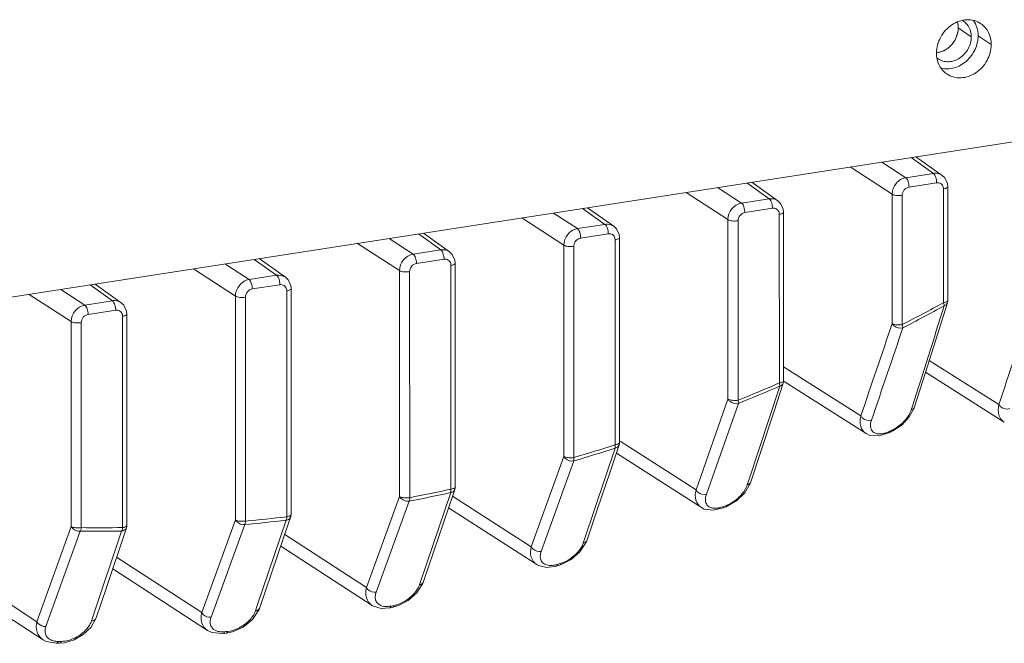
# Model space of a CAD drawing. Header units: millimetres. Extents: x 29170 to 33192, y 36 to 3108.
# Tile 265 of 282: x 32427 to 32492, y 2723 to 2764. Entities that reach past the tile are written whole.
import ezdxf

# ---------------------------------------------------------------- set-up
doc = ezdxf.new("R2010")
doc.units = ezdxf.units.MM
doc.layers.add('细实线', color=7, linetype='Continuous', lineweight=13)

msp = doc.modelspace()

# ---------------------------------------------------------------- linework, layer by layer
at = {"layer": '细实线'}
for p, q in [((32488.698, 2763.595), (32489.56, 2763.01)), ((32490.873, 2762.495), (32490.011, 2763.08)), ((32400.77, 2741.901), (32496.159, 2756.692)), ((32485.238, 2753.724), (32483.653, 2754.753)), ((32487.058, 2754.006), (32485.585, 2755.053)), ((32487.636, 2753.877), (32485.909, 2755.103)), ((32484.34, 2752.636), (32481.574, 2754.431)), ((32485.238, 2753.724), (32487.058, 2754.006)), ((32476.23, 2752.327), (32474.757, 2753.374)), ((32476.807, 2752.198), (32475.081, 2753.424)), ((32485.454, 2753.105), (32487.274, 2753.387)), ((32487.813, 2753.709), (32487.636, 2753.877)), ((32487.989, 2753.33), (32487.813, 2753.709)), ((32488.01, 2753.13), (32487.989, 2753.33)), ((32473.512, 2750.957), (32470.746, 2752.752)), ((32474.41, 2752.045), (32472.825, 2753.074)), ((32484.342, 2744.109), (32484.34, 2752.636)), ((32487.725, 2752.984), (32487.727, 2745.483)), ((32488.01, 2753.13), (32488.012, 2745.633)), ((32474.41, 2752.045), (32476.23, 2752.327)), ((32476.984, 2752.03), (32476.807, 2752.198)), ((32477.161, 2751.651), (32476.984, 2752.03)), ((32485.005, 2744.038), (32485.003, 2752.562)), ((32463.582, 2750.366), (32461.996, 2751.395)), ((32463.928, 2751.694), (32465.402, 2750.648)), ((32464.253, 2751.745), (32465.979, 2750.519)), ((32474.625, 2751.426), (32476.446, 2751.708)), ((32477.182, 2751.451), (32477.161, 2751.651)), ((32477.182, 2751.451), (32477.184, 2740.341)), ((32462.683, 2749.277), (32459.918, 2751.073)), ((32473.514, 2739.134), (32473.512, 2750.957)), ((32474.177, 2739.06), (32474.174, 2750.883)), ((32476.897, 2751.305), (32476.9, 2740.195)), ((32455.151, 2748.84), (32453.425, 2750.066)), ((32463.582, 2750.366), (32465.402, 2750.648)), ((32466.154, 2750.353), (32465.979, 2750.519)), ((32466.332, 2749.976), (32466.154, 2750.353)), ((32451.855, 2747.598), (32449.089, 2749.394)), ((32452.753, 2748.687), (32451.168, 2749.716)), ((32454.574, 2748.969), (32453.1, 2750.015)), ((32463.797, 2749.747), (32465.617, 2750.029)), ((32466.069, 2749.626), (32466.072, 2736.123)), ((32466.353, 2749.772), (32466.332, 2749.976)), ((32466.353, 2749.772), (32466.357, 2736.27)), ((32452.753, 2748.687), (32454.574, 2748.969)), ((32455.328, 2748.672), (32455.151, 2748.84)), ((32462.687, 2735.356), (32462.683, 2749.277)), ((32463.35, 2735.282), (32463.346, 2749.204)), ((32443.745, 2747.29), (32442.272, 2748.336)), ((32444.323, 2747.161), (32442.596, 2748.387)), ((32452.969, 2748.068), (32454.789, 2748.35)), ((32455.504, 2748.293), (32455.328, 2748.672)), ((32455.525, 2748.093), (32455.504, 2748.293)), ((32455.525, 2748.093), (32455.529, 2733.344)), ((32441.027, 2745.919), (32438.261, 2747.714)), ((32441.925, 2747.008), (32440.34, 2748.037)), ((32451.859, 2732.71), (32451.855, 2747.598)), ((32452.522, 2732.637), (32452.518, 2747.525)), ((32455.241, 2747.947), (32455.244, 2733.197)), ((32441.925, 2747.008), (32443.745, 2747.29)), ((32444.5, 2746.993), (32444.323, 2747.161)), ((32444.676, 2746.614), (32444.5, 2746.993)), ((32431.097, 2745.329), (32429.512, 2746.358)), ((32432.917, 2745.611), (32431.444, 2746.657)), ((32433.495, 2745.482), (32431.768, 2746.708)), ((32442.141, 2746.389), (32443.961, 2746.671)), ((32444.412, 2746.268), (32444.416, 2731.38)), ((32444.697, 2746.414), (32444.676, 2746.614)), ((32444.697, 2746.414), (32444.701, 2731.526)), ((32430.199, 2744.24), (32427.433, 2746.035)), ((32431.097, 2745.329), (32432.917, 2745.611)), ((32441.031, 2731.17), (32441.027, 2745.919)), ((32441.693, 2731.096), (32441.69, 2745.846)), ((32431.313, 2744.71), (32433.133, 2744.992)), ((32433.672, 2745.314), (32433.495, 2745.482)), ((32433.848, 2744.935), (32433.672, 2745.314)), ((32433.869, 2744.735), (32433.848, 2744.935)), ((32487.347, 2743.452), (32487.988, 2745.482)), ((32487.77, 2745.344), (32487.778, 2745.287)), ((32430.202, 2730.738), (32430.199, 2744.24)), ((32433.584, 2744.589), (32433.588, 2730.667)), ((32433.869, 2744.735), (32433.872, 2730.813)), ((32430.865, 2730.664), (32430.862, 2744.167)), ((32491.385, 2738.775), (32486.788, 2741.687)), ((32477.601, 2740.996), (32477.184, 2741.262)), ((32482.271, 2738.023), (32477.601, 2740.996)), ((32486.539, 2740.901), (32491.737, 2737.608)), ((32476.927, 2739.984), (32474.87, 2733.728)), ((32476.529, 2738.264), (32477.159, 2740.185)), ((32476.927, 2740.045), (32476.928, 2739.984)), ((32477.228, 2740.292), (32482.622, 2736.858)), ((32471.405, 2733.149), (32473.514, 2739.134)), ((32472.087, 2732.86), (32474.199, 2738.846)), ((32485.677, 2738.669), (32485.6, 2738.429)), ((32485.785, 2738.538), (32485.815, 2738.626)), ((32484.313, 2737.079), (32484.211, 2737.027)), ((32484.414, 2737.13), (32484.313, 2737.079)), ((32484.382, 2737.034), (32484.991, 2737.446)), ((32484.382, 2737.034), (32484.402, 2737.056)), ((32483.48, 2736.702), (32484.179, 2736.931)), ((32484.179, 2736.931), (32484.38, 2737.033)), ((32466.076, 2735.904), (32464.061, 2729.912)), ((32465.711, 2734.267), (32466.331, 2736.111)), ((32466.083, 2735.968), (32466.077, 2735.904)), ((32466.462, 2736.315), (32466.408, 2736.349)), ((32471.405, 2733.149), (32466.462, 2736.315)), ((32460.539, 2729.397), (32462.687, 2735.356)), ((32466.151, 2735.575), (32471.759, 2731.983)), ((32461.199, 2729.101), (32463.348, 2735.061)), ((32455.409, 2732.909), (32455.502, 2733.183)), ((32474.624, 2732.966), (32474.981, 2733.566)), ((32474.87, 2733.728), (32474.787, 2733.476)), ((32474.981, 2733.566), (32475.022, 2733.679)), ((32449.673, 2726.711), (32451.859, 2732.71)), ((32455.226, 2732.972), (32453.252, 2727.165)), ((32453.435, 2727.103), (32455.409, 2732.909)), ((32455.24, 2733.037), (32455.226, 2732.972)), ((32460.539, 2729.397), (32455.351, 2732.738)), ((32474.088, 2732.443), (32474.624, 2732.966)), ((32450.311, 2726.411), (32452.497, 2732.41)), ((32455.09, 2731.97), (32460.898, 2728.23)), ((32472.537, 2731.805), (32473.187, 2731.96)), ((32473.187, 2731.96), (32473.391, 2732.041)), ((32473.34, 2732.105), (32473.239, 2732.065)), ((32473.442, 2732.146), (32473.34, 2732.105)), ((32473.391, 2732.041), (32473.459, 2732.07)), ((32473.459, 2732.07), (32474.088, 2732.443)), ((32444.396, 2731.218), (32444.375, 2731.15)), ((32444.578, 2731.081), (32444.674, 2731.365)), ((32427.94, 2724.459), (32430.202, 2730.738)), ((32433.846, 2730.653), (32433.846, 2730.653)), ((32438.807, 2725.065), (32441.031, 2731.17)), ((32439.423, 2724.761), (32441.646, 2730.866)), ((32444.375, 2731.15), (32442.44, 2725.459)), ((32442.642, 2725.39), (32444.578, 2731.081)), ((32428.535, 2724.154), (32430.795, 2730.433)), ((32433.524, 2730.436), (32431.628, 2724.793)), ((32433.551, 2730.503), (32433.523, 2730.436)), ((32449.673, 2726.711), (32444.279, 2730.204)), ((32464.061, 2729.912), (32463.973, 2729.649)), ((32444.019, 2729.438), (32450.042, 2725.539)), ((32463.752, 2729.066), (32464.171, 2729.708)), ((32464.171, 2729.708), (32464.229, 2729.857)), ((32438.807, 2725.065), (32433.195, 2728.717)), ((32463.167, 2728.559), (32463.752, 2729.066)), ((32427.94, 2724.459), (32422.1, 2728.28)), ((32461.561, 2728.038), (32462.194, 2728.128)), ((32462.192, 2728.127), (32462.397, 2728.189)), ((32462.368, 2728.27), (32462.266, 2728.24)), ((32462.469, 2728.301), (32462.368, 2728.27)), ((32462.397, 2728.189), (32462.519, 2728.229)), ((32462.519, 2728.229), (32463.167, 2728.559)), ((32421.848, 2727.515), (32428.34, 2723.268)), ((32432.938, 2727.953), (32439.191, 2723.884)), ((32452.991, 2726.362), (32453.398, 2727.004)), ((32453.252, 2727.165), (32453.158, 2726.891)), ((32453.398, 2727.004), (32453.435, 2727.103)), ((32452.431, 2725.867), (32452.991, 2726.362)), ((32442.44, 2725.459), (32442.344, 2725.175)), ((32442.6, 2725.278), (32442.643, 2725.39)), ((32450.042, 2725.539), (32450.036, 2725.542)), ((32450.642, 2725.342), (32451.199, 2725.377)), ((32451.199, 2725.377), (32451.401, 2725.418)), ((32451.382, 2725.513), (32451.293, 2725.495)), ((32451.496, 2725.536), (32451.382, 2725.513)), ((32451.401, 2725.419), (32451.792, 2725.532)), ((32451.401, 2725.419), (32451.402, 2725.419)), ((32451.792, 2725.532), (32452.431, 2725.867)), ((32431.508, 2724.108), (32431.85, 2724.719)), ((32431.628, 2724.793), (32431.529, 2724.501)), ((32442.157, 2724.611), (32442.6, 2725.278)), ((32430.994, 2723.617), (32431.508, 2724.108)), ((32430.391, 2723.268), (32430.994, 2723.617)), ((32439.19, 2723.884), (32439.476, 2723.748)), ((32439.476, 2723.748), (32440.201, 2723.682)), ((32440.201, 2723.682), (32440.403, 2723.703)), ((32440.301, 2723.762), (32440.32, 2723.803)), ((32440.392, 2723.811), (32440.32, 2723.803)), ((32440.523, 2723.825), (32440.392, 2723.811)), ((32440.404, 2723.704), (32440.84, 2723.793)), ((32428.34, 2723.268), (32428.544, 2723.161)), ((32428.544, 2723.161), (32429.201, 2723.042)), ((32429.199, 2723.042), (32429.405, 2723.044)), ((32429.311, 2723.108), (32429.346, 2723.164)), ((32429.403, 2723.165), (32429.346, 2723.164)), ((32429.549, 2723.167), (32429.403, 2723.165)), ((32429.404, 2723.044), (32429.75, 2723.076)), ((32429.75, 2723.076), (32430.391, 2723.268))]:
    msp.add_line(p, q, dxfattribs=at)
for points in [[(32485.815, 2738.625), (32486.533, 2740.884), (32487.347, 2743.452)], [(32484.991, 2737.446), (32485.468, 2737.961), (32485.785, 2738.538)], [(32475.022, 2733.678), (32475.725, 2735.816), (32476.529, 2738.264)], [(32482.622, 2736.857), (32482.865, 2736.745), (32483.48, 2736.702)], [(32464.228, 2729.856), (32464.918, 2731.906), (32465.711, 2734.267)], [(32471.759, 2731.983), (32471.953, 2731.885), (32472.537, 2731.805)], [(32431.85, 2724.719), (32432.501, 2726.655), (32433.846, 2730.654)], [(32460.892, 2728.233), (32461.019, 2728.162), (32461.561, 2728.038)], [(32450.035, 2725.543), (32450.127, 2725.489), (32450.642, 2725.342)], [(32440.84, 2723.793), (32441.54, 2724.11), (32442.157, 2724.611)]]:
    msp.add_lwpolyline(points, dxfattribs=at)
for centre, radius, start, end in [((32488.438, 2763.141), 1.088, 55.85416, 60.26323), ((32487.144, 2763.264), 1.314, 275.24526, 278.82), ((32487.98, 2762.465), 1.096, 231.09157, 235.84946), ((30918.112, 3257.64), 1656.626, 341.747456, 342.194834), ((32487.509, 2745.633), 0.503, 342.39812, 359.96304), ((32425.579, 2858.688), 129.34, 297.37473, 298.74359), ((30062.559, 3511.239), 2543.298, 342.316006, 342.472395), ((30134.185, 3540.506), 2481.429, 341.13159, 341.280023), ((30081.13, 3559.959), 2538.68, 341.102576, 341.247742), ((32476.681, 2740.342), 0.503, 341.74239, 359.95706), ((32427.906, 2853.873), 123.787, 291.94995, 293.31525), ((32427.845, 2853.893), 124.033, 291.94511, 293.31035), ((32429.687, 2848.805), 118.621, 286.48541, 287.86472), ((32429.763, 2848.789), 118.372, 286.48346, 287.8628), ((32465.853, 2736.27), 0.503, 341.31212, 359.95285), ((32431.087, 2843.639), 113.052, 280.92931, 282.33813), ((32455.025, 2733.344), 0.503, 341.09862, 359.95051), ((32431.014, 2843.648), 113.293, 280.93094, 282.33976), ((32431.868, 2838.618), 107.97, 275.22142, 276.67412), ((32444.197, 2731.527), 0.503, 341.09945, 359.95004), ((32432.109, 2833.915), 103.259, 269.30973, 270.82058), ((32433.369, 2730.814), 0.503, 341.31779, 359.9512), ((32431.796, 2838.617), 108.2, 275.22318, 276.67587), ((32432.05, 2833.9), 103.475, 269.30549, 270.81631), ((32450.892, 2728.034), 2.575, 305.59558, 314.06234), ((32440.097, 2726.363), 2.586, 300.04289, 311.24432)]:
    msp.add_arc(centre, radius, start, end, dxfattribs=at)
for points, knots in [([(32487.264, 2761.935), (32487.264, 2762.297), (32487.468, 2763.034), (32488.212, 2763.859), (32489.084, 2764.171), (32489.759, 2764.097), (32490.06, 2763.96), (32490.192, 2763.87)], [0, 0, 0, 0, 0.258532, 0.521314, 0.768693, 0.885877, 1, 1, 1, 1]), ([(32488.698, 2763.595), (32488.698, 2763.628), (32488.694, 2763.76), (32488.671, 2763.891), (32488.644, 2763.985)], [0, 0, 0, 0, 0.253863, 1, 1, 1, 1]), ([(32489.56, 2763.01), (32489.56, 2763.213), (32489.478, 2763.617), (32489.207, 2763.934), (32489.048, 2764.041)], [0, 0, 0, 0, 0.5147, 1, 1, 1, 1]), ([(32489.709, 2764.081), (32489.808, 2763.94), (32489.963, 2763.615), (32490.011, 2763.26), (32490.011, 2763.08)], [0, 0, 0, 0, 0.488741, 1, 1, 1, 1]), ([(32490.192, 2763.87), (32490.403, 2763.726), (32490.763, 2763.304), (32490.873, 2762.766), (32490.873, 2762.495)], [0, 0, 0, 0, 0.485359, 1, 1, 1, 1]), ([(32487.257, 2761.955), (32487.446, 2761.972), (32487.829, 2762.092), (32488.299, 2762.472), (32488.618, 2762.994), (32488.698, 2763.397), (32488.698, 2763.595)], [0, 0, 0, 0, 0.240026, 0.493023, 0.750003, 1, 1, 1, 1]), ([(32487.345, 2761.966), (32487.711, 2762.022), (32488.411, 2762.454), (32488.698, 2763.216), (32488.698, 2763.595)], [0, 0, 0, 0, 0.494368, 1, 1, 1, 1]), ([(32490.011, 2763.08), (32490.011, 2762.769), (32489.861, 2762.133), (32489.286, 2761.363), (32488.473, 2760.893), (32487.849, 2760.864), (32487.571, 2760.931)], [0, 0, 0, 0, 0.254437, 0.515012, 0.766325, 1, 1, 1, 1]), ([(32487.365, 2761.558), (32487.464, 2761.491), (32487.689, 2761.388), (32488.196, 2761.333), (32488.849, 2761.567), (32489.408, 2762.186), (32489.56, 2762.739), (32489.56, 2763.01)], [0, 0, 0, 0, 0.114124, 0.231311, 0.478692, 0.741458, 1, 1, 1, 1]), ([(32490.873, 2762.495), (32490.873, 2762.133), (32490.67, 2761.396), (32489.925, 2760.571), (32489.053, 2760.259), (32488.378, 2760.333), (32488.078, 2760.47), (32487.946, 2760.56)], [0, 0, 0, 0, 0.258532, 0.521314, 0.768693, 0.885877, 1, 1, 1, 1]), ([(32487.946, 2760.56), (32487.734, 2760.704), (32487.374, 2761.126), (32487.264, 2761.664), (32487.264, 2761.935)], [0, 0, 0, 0, 0.485359, 1, 1, 1, 1]), ([(32487.058, 2754.006), (32487.11, 2754.014), (32487.309, 2754.028), (32487.514, 2753.963), (32487.634, 2753.878)], [0, 0, 0, 0, 0.259961, 1, 1, 1, 1]), ([(32487.058, 2754.006), (32487.08, 2753.992), (32487.176, 2753.89), (32487.221, 2753.752), (32487.245, 2753.643)], [0, 0, 0, 0, 0.187387, 1, 1, 1, 1]), ([(32484.34, 2752.636), (32484.34, 2752.888), (32484.53, 2753.396), (32484.995, 2753.685), (32485.238, 2753.724)], [0, 0, 0, 0, 0.50593, 1, 1, 1, 1]), ([(32485.238, 2753.724), (32485.317, 2753.671), (32485.416, 2753.449), (32485.454, 2753.232), (32485.454, 2753.105)], [0, 0, 0, 0, 0.427711, 1, 1, 1, 1]), ([(32487.274, 2753.387), (32487.367, 2753.402), (32487.576, 2753.365), (32487.69, 2753.187), (32487.712, 2753.095)], [0, 0, 0, 0, 0.500178, 1, 1, 1, 1]), ([(32484.34, 2752.636), (32484.422, 2752.582), (32484.654, 2752.542), (32484.878, 2752.543), (32485.003, 2752.562)], [0, 0, 0, 0, 0.439135, 1, 1, 1, 1]), ([(32485.003, 2752.562), (32485.003, 2752.688), (32485.098, 2752.942), (32485.332, 2753.086), (32485.454, 2753.105)], [0, 0, 0, 0, 0.505356, 1, 1, 1, 1]), ([(32488.01, 2753.13), (32488.01, 2753.092), (32487.897, 2753.012), (32487.796, 2752.995), (32487.725, 2752.984)], [0, 0, 0, 0, 0.348997, 1, 1, 1, 1]), ([(32473.512, 2750.957), (32473.511, 2751.209), (32473.702, 2751.717), (32474.166, 2752.006), (32474.41, 2752.045)], [0, 0, 0, 0, 0.50593, 1, 1, 1, 1]), ([(32474.41, 2752.045), (32474.489, 2751.991), (32474.588, 2751.77), (32474.625, 2751.553), (32474.625, 2751.426)], [0, 0, 0, 0, 0.427711, 1, 1, 1, 1]), ([(32476.23, 2752.327), (32476.281, 2752.335), (32476.481, 2752.349), (32476.686, 2752.284), (32476.806, 2752.199)], [0, 0, 0, 0, 0.259961, 1, 1, 1, 1]), ([(32476.23, 2752.327), (32476.251, 2752.313), (32476.347, 2752.211), (32476.392, 2752.073), (32476.417, 2751.964)], [0, 0, 0, 0, 0.187387, 1, 1, 1, 1]), ([(32474.174, 2750.883), (32474.174, 2751.009), (32474.27, 2751.263), (32474.503, 2751.407), (32474.625, 2751.426)], [0, 0, 0, 0, 0.505356, 1, 1, 1, 1]), ([(32476.446, 2751.708), (32476.539, 2751.723), (32476.747, 2751.686), (32476.862, 2751.508), (32476.884, 2751.416)], [0, 0, 0, 0, 0.500178, 1, 1, 1, 1]), ([(32477.181, 2751.451), (32477.182, 2751.413), (32477.069, 2751.333), (32476.968, 2751.316), (32476.897, 2751.305)], [0, 0, 0, 0, 0.348997, 1, 1, 1, 1]), ([(32473.512, 2750.957), (32473.594, 2750.903), (32473.826, 2750.863), (32474.05, 2750.863), (32474.174, 2750.883)], [0, 0, 0, 0, 0.439135, 1, 1, 1, 1]), ([(32462.683, 2749.277), (32462.683, 2749.53), (32462.874, 2750.037), (32463.338, 2750.327), (32463.582, 2750.366)], [0, 0, 0, 0, 0.50593, 1, 1, 1, 1]), ([(32463.582, 2750.366), (32463.661, 2750.312), (32463.76, 2750.091), (32463.797, 2749.874), (32463.797, 2749.747)], [0, 0, 0, 0, 0.427711, 1, 1, 1, 1]), ([(32465.402, 2750.648), (32465.453, 2750.656), (32465.652, 2750.669), (32465.858, 2750.605), (32465.978, 2750.52)], [0, 0, 0, 0, 0.259968, 1, 1, 1, 1]), ([(32465.402, 2750.648), (32465.423, 2750.634), (32465.519, 2750.532), (32465.564, 2750.394), (32465.589, 2750.285)], [0, 0, 0, 0, 0.187387, 1, 1, 1, 1]), ([(32465.617, 2750.029), (32465.711, 2750.043), (32465.919, 2750.007), (32466.033, 2749.829), (32466.056, 2749.737)], [0, 0, 0, 0, 0.500168, 1, 1, 1, 1]), ([(32463.346, 2749.204), (32463.346, 2749.33), (32463.442, 2749.584), (32463.675, 2749.728), (32463.797, 2749.747)], [0, 0, 0, 0, 0.505356, 1, 1, 1, 1]), ([(32466.353, 2749.772), (32466.354, 2749.734), (32466.241, 2749.654), (32466.14, 2749.637), (32466.069, 2749.626)], [0, 0, 0, 0, 0.348997, 1, 1, 1, 1]), ([(32454.574, 2748.969), (32454.625, 2748.977), (32454.824, 2748.99), (32455.029, 2748.926), (32455.15, 2748.841)], [0, 0, 0, 0, 0.259961, 1, 1, 1, 1]), ([(32454.574, 2748.969), (32454.595, 2748.955), (32454.691, 2748.853), (32454.736, 2748.715), (32454.76, 2748.606)], [0, 0, 0, 0, 0.187387, 1, 1, 1, 1]), ([(32462.683, 2749.277), (32462.766, 2749.224), (32462.998, 2749.184), (32463.222, 2749.184), (32463.346, 2749.204)], [0, 0, 0, 0, 0.439135, 1, 1, 1, 1]), ([(32451.855, 2747.598), (32451.855, 2747.851), (32452.045, 2748.358), (32452.51, 2748.648), (32452.753, 2748.687)], [0, 0, 0, 0, 0.50593, 1, 1, 1, 1]), ([(32452.753, 2748.687), (32452.832, 2748.633), (32452.932, 2748.412), (32452.969, 2748.195), (32452.969, 2748.068)], [0, 0, 0, 0, 0.427711, 1, 1, 1, 1]), ([(32454.789, 2748.35), (32454.883, 2748.364), (32455.091, 2748.328), (32455.205, 2748.15), (32455.228, 2748.058)], [0, 0, 0, 0, 0.500178, 1, 1, 1, 1]), ([(32455.525, 2748.093), (32455.525, 2748.055), (32455.413, 2747.975), (32455.312, 2747.958), (32455.241, 2747.947)], [0, 0, 0, 0, 0.348997, 1, 1, 1, 1]), ([(32451.855, 2747.598), (32451.938, 2747.545), (32452.17, 2747.505), (32452.393, 2747.505), (32452.518, 2747.525)], [0, 0, 0, 0, 0.439135, 1, 1, 1, 1]), ([(32452.518, 2747.525), (32452.518, 2747.651), (32452.614, 2747.905), (32452.847, 2748.049), (32452.969, 2748.068)], [0, 0, 0, 0, 0.505356, 1, 1, 1, 1]), ([(32441.027, 2745.919), (32441.027, 2746.172), (32441.217, 2746.679), (32441.682, 2746.969), (32441.925, 2747.008)], [0, 0, 0, 0, 0.50593, 1, 1, 1, 1]), ([(32441.925, 2747.008), (32442.004, 2746.954), (32442.103, 2746.733), (32442.141, 2746.516), (32442.141, 2746.389)], [0, 0, 0, 0, 0.427711, 1, 1, 1, 1]), ([(32443.745, 2747.29), (32443.797, 2747.298), (32443.996, 2747.311), (32444.201, 2747.247), (32444.322, 2747.162)], [0, 0, 0, 0, 0.259961, 1, 1, 1, 1]), ([(32443.745, 2747.29), (32443.767, 2747.276), (32443.863, 2747.174), (32443.908, 2747.036), (32443.932, 2746.927)], [0, 0, 0, 0, 0.187387, 1, 1, 1, 1]), ([(32441.69, 2745.846), (32441.69, 2745.972), (32441.786, 2746.226), (32442.019, 2746.37), (32442.141, 2746.389)], [0, 0, 0, 0, 0.505356, 1, 1, 1, 1]), ([(32443.961, 2746.671), (32444.055, 2746.685), (32444.263, 2746.649), (32444.377, 2746.471), (32444.399, 2746.379)], [0, 0, 0, 0, 0.500178, 1, 1, 1, 1]), ([(32444.697, 2746.414), (32444.697, 2746.376), (32444.584, 2746.296), (32444.484, 2746.279), (32444.412, 2746.268)], [0, 0, 0, 0, 0.348997, 1, 1, 1, 1]), ([(32432.917, 2745.611), (32432.968, 2745.619), (32433.168, 2745.632), (32433.373, 2745.568), (32433.493, 2745.482)], [0, 0, 0, 0, 0.259961, 1, 1, 1, 1]), ([(32432.917, 2745.611), (32432.939, 2745.597), (32433.035, 2745.495), (32433.08, 2745.357), (32433.104, 2745.248)], [0, 0, 0, 0, 0.187387, 1, 1, 1, 1]), ([(32441.027, 2745.919), (32441.11, 2745.866), (32441.341, 2745.826), (32441.565, 2745.826), (32441.69, 2745.846)], [0, 0, 0, 0, 0.439135, 1, 1, 1, 1]), ([(32487.922, 2745.54), (32487.909, 2745.534), (32487.846, 2745.509), (32487.779, 2745.494), (32487.727, 2745.486)], [0, 0, 0, 0, 0.215702, 1, 1, 1, 1]), ([(32488.011, 2745.633), (32488.012, 2745.624), (32488, 2745.58), (32487.955, 2745.555), (32487.922, 2745.54)], [0, 0, 0, 0, 0.189401, 1, 1, 1, 1]), ([(32430.199, 2744.24), (32430.199, 2744.493), (32430.389, 2745), (32430.854, 2745.29), (32431.097, 2745.329)], [0, 0, 0, 0, 0.50593, 1, 1, 1, 1]), ([(32431.097, 2745.329), (32431.176, 2745.275), (32431.275, 2745.054), (32431.313, 2744.837), (32431.313, 2744.71)], [0, 0, 0, 0, 0.427711, 1, 1, 1, 1]), ([(32433.133, 2744.992), (32433.226, 2745.006), (32433.435, 2744.97), (32433.549, 2744.792), (32433.571, 2744.7)], [0, 0, 0, 0, 0.500178, 1, 1, 1, 1]), ([(32487.778, 2745.287), (32487.804, 2745.295), (32487.893, 2745.333), (32487.967, 2745.414), (32487.988, 2745.481)], [0, 0, 0, 0, 0.271991, 1, 1, 1, 1]), ([(32430.199, 2744.24), (32430.281, 2744.187), (32430.513, 2744.147), (32430.737, 2744.147), (32430.862, 2744.167)], [0, 0, 0, 0, 0.439135, 1, 1, 1, 1]), ([(32430.862, 2744.167), (32430.862, 2744.293), (32430.957, 2744.547), (32431.191, 2744.691), (32431.313, 2744.71)], [0, 0, 0, 0, 0.505356, 1, 1, 1, 1]), ([(32433.869, 2744.735), (32433.869, 2744.697), (32433.756, 2744.617), (32433.655, 2744.6), (32433.584, 2744.589)], [0, 0, 0, 0, 0.348997, 1, 1, 1, 1]), ([(32485.005, 2744.035), (32484.88, 2744.016), (32484.656, 2744.015), (32484.425, 2744.055), (32484.342, 2744.109)], [0, 0, 0, 0, 0.560989, 1, 1, 1, 1]), ([(32484.342, 2744.109), (32484.371, 2744.053), (32484.547, 2743.851), (32484.859, 2743.772), (32485.05, 2743.833)], [0, 0, 0, 0, 0.240434, 1, 1, 1, 1]), ([(32485.05, 2743.833), (32485.05, 2743.847), (32485.042, 2743.916), (32485.023, 2743.983), (32485.005, 2744.035)], [0, 0, 0, 0, 0.206005, 1, 1, 1, 1]), ([(32477.184, 2740.341), (32477.184, 2740.333), (32477.172, 2740.288), (32477.127, 2740.264), (32477.095, 2740.249)], [0, 0, 0, 0, 0.189401, 1, 1, 1, 1]), ([(32477.095, 2740.249), (32477.082, 2740.242), (32477.019, 2740.218), (32476.952, 2740.203), (32476.9, 2740.195)], [0, 0, 0, 0, 0.215702, 1, 1, 1, 1]), ([(32476.928, 2739.984), (32476.956, 2739.991), (32477.053, 2740.028), (32477.135, 2740.112), (32477.159, 2740.184)], [0, 0, 0, 0, 0.272893, 1, 1, 1, 1]), ([(32473.514, 2739.134), (32473.543, 2739.079), (32473.711, 2738.879), (32474.011, 2738.797), (32474.2, 2738.847)], [0, 0, 0, 0, 0.240049, 1, 1, 1, 1]), ([(32474.177, 2739.06), (32474.053, 2739.041), (32473.829, 2739.04), (32473.597, 2739.08), (32473.514, 2739.134)], [0, 0, 0, 0, 0.56097, 1, 1, 1, 1]), ([(32474.2, 2738.847), (32474.201, 2738.862), (32474.202, 2738.934), (32474.19, 2739.005), (32474.177, 2739.06)], [0, 0, 0, 0, 0.210145, 1, 1, 1, 1]), ([(32485.6, 2738.429), (32485.58, 2738.365), (32485.466, 2738.081), (32485.28, 2737.829), (32485.115, 2737.656)], [0, 0, 0, 0, 0.219342, 1, 1, 1, 1]), ([(32485.815, 2738.625), (32485.793, 2738.557), (32485.717, 2738.476), (32485.626, 2738.437), (32485.6, 2738.429)], [0, 0, 0, 0, 0.724929, 1, 1, 1, 1]), ([(32491.732, 2737.612), (32491.567, 2737.716), (32491.299, 2738.102), (32491.332, 2738.55), (32491.385, 2738.775)], [0, 0, 0, 0, 0.457708, 1, 1, 1, 1]), ([(32491.385, 2738.775), (32491.415, 2738.719), (32491.595, 2738.516), (32491.914, 2738.44), (32492.106, 2738.506)], [0, 0, 0, 0, 0.240509, 1, 1, 1, 1]), ([(32482.618, 2736.86), (32482.452, 2736.966), (32482.182, 2737.351), (32482.217, 2737.8), (32482.271, 2738.023)], [0, 0, 0, 0, 0.461604, 1, 1, 1, 1]), ([(32482.271, 2738.023), (32482.3, 2737.967), (32482.474, 2737.766), (32482.784, 2737.686), (32482.975, 2737.744)], [0, 0, 0, 0, 0.240382, 1, 1, 1, 1]), ([(32482.911, 2737.382), (32482.911, 2737.41), (32482.915, 2737.533), (32482.944, 2737.655), (32482.975, 2737.744)], [0, 0, 0, 0, 0.231085, 1, 1, 1, 1]), ([(32483.483, 2736.837), (32483.455, 2736.837), (32483.355, 2736.845), (32483.254, 2736.872), (32483.189, 2736.905)], [0, 0, 0, 0, 0.273546, 1, 1, 1, 1]), ([(32483.835, 2736.881), (32483.804, 2736.873), (32483.688, 2736.846), (32483.569, 2736.834), (32483.483, 2736.837)], [0, 0, 0, 0, 0.27071, 1, 1, 1, 1]), ([(32484.211, 2737.027), (32484.12, 2736.981), (32483.995, 2736.928), (32483.866, 2736.889), (32483.835, 2736.881)], [0, 0, 0, 0, 0.762518, 1, 1, 1, 1]), ([(32484.179, 2736.931), (32484.185, 2736.934), (32484.211, 2736.959), (32484.212, 2736.999), (32484.211, 2737.027)], [0, 0, 0, 0, 0.186436, 1, 1, 1, 1]), ([(32466.267, 2736.177), (32466.254, 2736.171), (32466.191, 2736.146), (32466.125, 2736.132), (32466.072, 2736.124)], [0, 0, 0, 0, 0.215702, 1, 1, 1, 1]), ([(32466.077, 2735.904), (32466.107, 2735.91), (32466.213, 2735.945), (32466.304, 2736.033), (32466.33, 2736.109)], [0, 0, 0, 0, 0.274121, 1, 1, 1, 1]), ([(32466.357, 2736.27), (32466.357, 2736.261), (32466.345, 2736.217), (32466.3, 2736.192), (32466.267, 2736.177)], [0, 0, 0, 0, 0.189401, 1, 1, 1, 1]), ([(32462.687, 2735.356), (32462.714, 2735.302), (32462.875, 2735.106), (32463.162, 2735.021), (32463.349, 2735.061)], [0, 0, 0, 0, 0.23939, 1, 1, 1, 1]), ([(32463.35, 2735.282), (32463.225, 2735.263), (32463.001, 2735.262), (32462.77, 2735.302), (32462.687, 2735.356)], [0, 0, 0, 0, 0.56095, 1, 1, 1, 1]), ([(32463.349, 2735.061), (32463.352, 2735.076), (32463.362, 2735.15), (32463.357, 2735.224), (32463.35, 2735.282)], [0, 0, 0, 0, 0.21406, 1, 1, 1, 1]), ([(32455.226, 2732.972), (32455.258, 2732.976), (32455.373, 2733.009), (32455.474, 2733.1), (32455.502, 2733.181)], [0, 0, 0, 0, 0.275653, 1, 1, 1, 1]), ([(32455.439, 2733.251), (32455.426, 2733.245), (32455.363, 2733.22), (32455.297, 2733.206), (32455.244, 2733.197)], [0, 0, 0, 0, 0.215702, 1, 1, 1, 1]), ([(32455.529, 2733.344), (32455.529, 2733.335), (32455.517, 2733.291), (32455.472, 2733.266), (32455.439, 2733.251)], [0, 0, 0, 0, 0.189401, 1, 1, 1, 1]), ([(32474.787, 2733.476), (32474.768, 2733.418), (32474.664, 2733.164), (32474.499, 2732.937), (32474.353, 2732.781)], [0, 0, 0, 0, 0.221769, 1, 1, 1, 1]), ([(32475.022, 2733.678), (32474.998, 2733.605), (32474.913, 2733.521), (32474.815, 2733.484), (32474.787, 2733.476)], [0, 0, 0, 0, 0.723859, 1, 1, 1, 1]), ([(32451.859, 2732.71), (32451.885, 2732.659), (32452.04, 2732.466), (32452.315, 2732.379), (32452.498, 2732.41)], [0, 0, 0, 0, 0.238494, 1, 1, 1, 1]), ([(32452.522, 2732.637), (32452.397, 2732.617), (32452.173, 2732.617), (32451.942, 2732.657), (32451.859, 2732.71)], [0, 0, 0, 0, 0.560931, 1, 1, 1, 1]), ([(32452.498, 2732.41), (32452.503, 2732.426), (32452.521, 2732.5), (32452.524, 2732.577), (32452.522, 2732.637)], [0, 0, 0, 0, 0.217719, 1, 1, 1, 1]), ([(32471.757, 2731.985), (32471.589, 2732.092), (32471.315, 2732.476), (32471.35, 2732.928), (32471.405, 2733.149)], [0, 0, 0, 0, 0.466789, 1, 1, 1, 1]), ([(32471.405, 2733.149), (32471.433, 2733.094), (32471.6, 2732.895), (32471.898, 2732.812), (32472.087, 2732.86)], [0, 0, 0, 0, 0.23997, 1, 1, 1, 1]), ([(32472.022, 2732.515), (32472.022, 2732.542), (32472.028, 2732.66), (32472.057, 2732.775), (32472.087, 2732.86)], [0, 0, 0, 0, 0.232966, 1, 1, 1, 1]), ([(32474.353, 2732.781), (32474.291, 2732.714), (32474.024, 2732.456), (32473.702, 2732.25), (32473.442, 2732.146)], [0, 0, 0, 0, 0.244789, 1, 1, 1, 1]), ([(32472.543, 2731.949), (32472.517, 2731.952), (32472.423, 2731.969), (32472.331, 2732.003), (32472.271, 2732.039)], [0, 0, 0, 0, 0.271243, 1, 1, 1, 1]), ([(32472.875, 2731.96), (32472.846, 2731.955), (32472.736, 2731.94), (32472.623, 2731.939), (32472.543, 2731.949)], [0, 0, 0, 0, 0.269702, 1, 1, 1, 1]), ([(32473.187, 2731.96), (32473.195, 2731.963), (32473.228, 2731.987), (32473.236, 2732.033), (32473.239, 2732.065)], [0, 0, 0, 0, 0.193912, 1, 1, 1, 1]), ([(32473.391, 2732.041), (32473.396, 2732.044), (32473.408, 2732.051), (32473.416, 2732.061), (32473.42, 2732.067)], [0, 0, 0, 0, 0.475428, 1, 1, 1, 1]), ([(32444.375, 2731.15), (32444.41, 2731.153), (32444.532, 2731.183), (32444.644, 2731.278), (32444.674, 2731.364)], [0, 0, 0, 0, 0.277487, 1, 1, 1, 1]), ([(32444.611, 2731.434), (32444.598, 2731.428), (32444.535, 2731.403), (32444.469, 2731.388), (32444.416, 2731.38)], [0, 0, 0, 0, 0.215702, 1, 1, 1, 1]), ([(32444.701, 2731.526), (32444.701, 2731.518), (32444.689, 2731.473), (32444.644, 2731.449), (32444.611, 2731.434)], [0, 0, 0, 0, 0.189401, 1, 1, 1, 1]), ([(32430.202, 2730.738), (32430.227, 2730.69), (32430.37, 2730.508), (32430.62, 2730.42), (32430.795, 2730.433)], [0, 0, 0, 0, 0.236056, 1, 1, 1, 1]), ([(32430.865, 2730.664), (32430.74, 2730.645), (32430.517, 2730.645), (32430.285, 2730.684), (32430.202, 2730.738)], [0, 0, 0, 0, 0.560892, 1, 1, 1, 1]), ([(32430.795, 2730.433), (32430.803, 2730.449), (32430.837, 2730.523), (32430.856, 2730.602), (32430.865, 2730.664)], [0, 0, 0, 0, 0.224319, 1, 1, 1, 1]), ([(32433.523, 2730.436), (32433.561, 2730.437), (32433.692, 2730.463), (32433.815, 2730.562), (32433.846, 2730.653)], [0, 0, 0, 0, 0.279635, 1, 1, 1, 1]), ([(32433.783, 2730.721), (32433.77, 2730.715), (32433.707, 2730.69), (32433.64, 2730.675), (32433.588, 2730.667)], [0, 0, 0, 0, 0.215702, 1, 1, 1, 1]), ([(32433.872, 2730.813), (32433.872, 2730.805), (32433.86, 2730.76), (32433.815, 2730.736), (32433.783, 2730.721)], [0, 0, 0, 0, 0.189401, 1, 1, 1, 1]), ([(32441.031, 2731.17), (32441.056, 2731.12), (32441.205, 2730.932), (32441.467, 2730.844), (32441.646, 2730.866)], [0, 0, 0, 0, 0.237382, 1, 1, 1, 1]), ([(32441.693, 2731.096), (32441.569, 2731.077), (32441.345, 2731.077), (32441.113, 2731.116), (32441.031, 2731.17)], [0, 0, 0, 0, 0.560912, 1, 1, 1, 1]), ([(32441.646, 2730.866), (32441.653, 2730.882), (32441.679, 2730.956), (32441.69, 2731.035), (32441.693, 2731.096)], [0, 0, 0, 0, 0.221129, 1, 1, 1, 1]), ([(32460.893, 2728.233), (32460.724, 2728.343), (32460.449, 2728.725), (32460.483, 2729.178), (32460.539, 2729.397)], [0, 0, 0, 0, 0.471869, 1, 1, 1, 1]), ([(32460.539, 2729.397), (32460.566, 2729.344), (32460.727, 2729.148), (32461.013, 2729.063), (32461.199, 2729.101)], [0, 0, 0, 0, 0.239321, 1, 1, 1, 1]), ([(32463.973, 2729.649), (32463.955, 2729.597), (32463.861, 2729.368), (32463.714, 2729.163), (32463.586, 2729.021)], [0, 0, 0, 0, 0.224543, 1, 1, 1, 1]), ([(32464.228, 2729.856), (32464.203, 2729.779), (32464.109, 2729.691), (32464.003, 2729.656), (32463.973, 2729.649)], [0, 0, 0, 0, 0.722495, 1, 1, 1, 1]), ([(32461.136, 2728.713), (32461.134, 2728.744), (32461.134, 2728.876), (32461.165, 2729.006), (32461.199, 2729.101)], [0, 0, 0, 0, 0.232555, 1, 1, 1, 1]), ([(32463.246, 2728.708), (32463.07, 2728.573), (32462.814, 2728.421), (32462.538, 2728.321), (32462.469, 2728.301)], [0, 0, 0, 0, 0.756576, 1, 1, 1, 1]), ([(32461.851, 2728.17), (32461.785, 2728.168), (32461.565, 2728.178), (32461.338, 2728.285), (32461.244, 2728.409)], [0, 0, 0, 0, 0.299072, 1, 1, 1, 1]), ([(32462.266, 2728.24), (32462.231, 2728.229), (32462.095, 2728.193), (32461.955, 2728.172), (32461.851, 2728.17)], [0, 0, 0, 0, 0.264815, 1, 1, 1, 1]), ([(32462.194, 2728.128), (32462.203, 2728.131), (32462.244, 2728.154), (32462.259, 2728.204), (32462.266, 2728.24)], [0, 0, 0, 0, 0.19905, 1, 1, 1, 1]), ([(32462.397, 2728.189), (32462.405, 2728.191), (32462.42, 2728.199), (32462.431, 2728.211), (32462.437, 2728.218)], [0, 0, 0, 0, 0.475332, 1, 1, 1, 1]), ([(32450.036, 2725.542), (32449.865, 2725.655), (32449.585, 2726.037), (32449.617, 2726.494), (32449.673, 2726.711)], [0, 0, 0, 0, 0.476988, 1, 1, 1, 1]), ([(32449.673, 2726.711), (32449.699, 2726.66), (32449.854, 2726.467), (32450.128, 2726.381), (32450.311, 2726.411)], [0, 0, 0, 0, 0.238465, 1, 1, 1, 1]), ([(32453.071, 2726.69), (32453.048, 2726.646), (32452.94, 2726.462), (32452.8, 2726.298), (32452.683, 2726.184)], [0, 0, 0, 0, 0.231425, 1, 1, 1, 1]), ([(32453.435, 2727.103), (32453.408, 2727.021), (32453.305, 2726.93), (32453.191, 2726.898), (32453.158, 2726.891)], [0, 0, 0, 0, 0.720849, 1, 1, 1, 1]), ([(32450.248, 2726.041), (32450.247, 2726.07), (32450.248, 2726.196), (32450.278, 2726.32), (32450.311, 2726.411)], [0, 0, 0, 0, 0.234769, 1, 1, 1, 1]), ([(32442.643, 2725.39), (32442.633, 2725.362), (32442.572, 2725.249), (32442.44, 2725.189), (32442.344, 2725.175)], [0, 0, 0, 0, 0.232109, 1, 1, 1, 1]), ([(32450.901, 2725.465), (32450.839, 2725.47), (32450.63, 2725.499), (32450.427, 2725.619), (32450.343, 2725.743)], [0, 0, 0, 0, 0.293657, 1, 1, 1, 1]), ([(32451.293, 2725.495), (32451.259, 2725.488), (32451.13, 2725.466), (32450.997, 2725.459), (32450.901, 2725.465)], [0, 0, 0, 0, 0.264588, 1, 1, 1, 1]), ([(32451.199, 2725.377), (32451.209, 2725.379), (32451.258, 2725.401), (32451.281, 2725.455), (32451.293, 2725.495)], [0, 0, 0, 0, 0.20255, 1, 1, 1, 1]), ([(32452.391, 2725.94), (32452.188, 2725.795), (32451.892, 2725.638), (32451.574, 2725.552), (32451.496, 2725.536)], [0, 0, 0, 0, 0.757819, 1, 1, 1, 1]), ([(32431.85, 2724.719), (32431.84, 2724.689), (32431.775, 2724.569), (32431.631, 2724.511), (32431.529, 2724.501)], [0, 0, 0, 0, 0.230581, 1, 1, 1, 1]), ([(32439.188, 2723.886), (32439.012, 2724), (32438.722, 2724.383), (32438.75, 2724.847), (32438.807, 2725.065)], [0, 0, 0, 0, 0.482217, 1, 1, 1, 1]), ([(32438.807, 2725.065), (32438.832, 2725.015), (32438.981, 2724.828), (32439.244, 2724.74), (32439.423, 2724.761)], [0, 0, 0, 0, 0.237419, 1, 1, 1, 1]), ([(32439.362, 2724.41), (32439.358, 2724.498), (32439.376, 2724.618), (32439.412, 2724.732), (32439.423, 2724.761)], [0, 0, 0, 0, 0.735021, 1, 1, 1, 1]), ([(32442.344, 2725.175), (32442.322, 2725.11), (32442.195, 2724.823), (32441.985, 2724.579), (32441.802, 2724.418)], [0, 0, 0, 0, 0.221805, 1, 1, 1, 1]), ([(32428.336, 2723.271), (32428.157, 2723.388), (32427.861, 2723.77), (32427.884, 2724.24), (32427.94, 2724.459)], [0, 0, 0, 0, 0.487119, 1, 1, 1, 1]), ([(32427.94, 2724.459), (32427.965, 2724.411), (32428.109, 2724.228), (32428.36, 2724.14), (32428.535, 2724.154)], [0, 0, 0, 0, 0.236189, 1, 1, 1, 1]), ([(32431.305, 2724.087), (32431.233, 2723.992), (32430.879, 2723.605), (32430.396, 2723.335), (32430.006, 2723.232)], [0, 0, 0, 0, 0.228158, 1, 1, 1, 1]), ([(32431.529, 2724.501), (32431.517, 2724.466), (32431.46, 2724.319), (32431.377, 2724.184), (32431.305, 2724.087)], [0, 0, 0, 0, 0.233974, 1, 1, 1, 1]), ([(32439.952, 2723.81), (32439.895, 2723.82), (32439.699, 2723.867), (32439.518, 2723.996), (32439.444, 2724.12)], [0, 0, 0, 0, 0.288368, 1, 1, 1, 1]), ([(32441.392, 2724.124), (32441.324, 2724.085), (32441.051, 2723.943), (32440.75, 2723.849), (32440.523, 2723.825)], [0, 0, 0, 0, 0.255984, 1, 1, 1, 1]), ([(32429.006, 2723.204), (32428.953, 2723.218), (32428.772, 2723.281), (32428.612, 2723.418), (32428.547, 2723.539)], [0, 0, 0, 0, 0.283191, 1, 1, 1, 1]), ([(32440.32, 2723.803), (32440.288, 2723.799), (32440.165, 2723.79), (32440.041, 2723.795), (32439.952, 2723.81)], [0, 0, 0, 0, 0.264091, 1, 1, 1, 1]), ([(32440.201, 2723.682), (32440.232, 2723.685), (32440.271, 2723.715), (32440.294, 2723.751), (32440.301, 2723.762)], [0, 0, 0, 0, 0.699671, 1, 1, 1, 1]), ([(32429.201, 2723.042), (32429.232, 2723.042), (32429.275, 2723.065), (32429.303, 2723.097), (32429.311, 2723.108)], [0, 0, 0, 0, 0.706664, 1, 1, 1, 1])]:
    msp.add_open_spline(points, degree=3, knots=knots, dxfattribs=at)
for points in [[(32488.698, 2763.595), (32488.698, 2763.726), (32488.68, 2763.859), (32488.644, 2763.985)], [(32487.245, 2753.643), (32487.264, 2753.559), (32487.274, 2753.473), (32487.274, 2753.387)], [(32487.712, 2753.095), (32487.721, 2753.059), (32487.725, 2753.021), (32487.725, 2752.984)], [(32476.417, 2751.964), (32476.435, 2751.88), (32476.446, 2751.794), (32476.446, 2751.708)], [(32476.884, 2751.416), (32476.893, 2751.38), (32476.897, 2751.342), (32476.897, 2751.305)], [(32465.589, 2750.285), (32465.607, 2750.201), (32465.617, 2750.115), (32465.617, 2750.029)], [(32466.056, 2749.737), (32466.065, 2749.701), (32466.069, 2749.663), (32466.069, 2749.626)], [(32454.76, 2748.606), (32454.779, 2748.522), (32454.789, 2748.436), (32454.789, 2748.35)], [(32455.228, 2748.058), (32455.236, 2748.022), (32455.241, 2747.984), (32455.241, 2747.947)], [(32443.932, 2746.927), (32443.951, 2746.843), (32443.961, 2746.757), (32443.961, 2746.671)], [(32444.399, 2746.379), (32444.408, 2746.343), (32444.412, 2746.305), (32444.412, 2746.268)], [(32433.104, 2745.248), (32433.123, 2745.164), (32433.133, 2745.078), (32433.133, 2744.992)], [(32485.005, 2744.038), (32485.917, 2744.51), (32486.826, 2744.989), (32487.727, 2745.483)], [(32487.727, 2745.486), (32487.745, 2745.44), (32487.76, 2745.393), (32487.77, 2745.344)], [(32433.571, 2744.7), (32433.58, 2744.664), (32433.584, 2744.626), (32433.584, 2744.589)], [(32476.9, 2740.195), (32476.913, 2740.146), (32476.923, 2740.096), (32476.927, 2740.045)], [(32482.988, 2737.091), (32482.937, 2737.177), (32482.913, 2737.282), (32482.911, 2737.382)], [(32483.189, 2736.905), (32483.107, 2736.946), (32483.034, 2737.013), (32482.988, 2737.091)], [(32484.402, 2737.056), (32484.414, 2737.078), (32484.415, 2737.105), (32484.414, 2737.13)], [(32485.115, 2737.656), (32484.913, 2737.445), (32484.675, 2737.263), (32484.414, 2737.13)], [(32466.072, 2736.124), (32466.08, 2736.072), (32466.085, 2736.02), (32466.083, 2735.968)], [(32455.244, 2733.197), (32455.247, 2733.144), (32455.247, 2733.09), (32455.24, 2733.037)], [(32472.088, 2732.231), (32472.043, 2732.317), (32472.023, 2732.418), (32472.022, 2732.515)], [(32472.271, 2732.039), (32472.195, 2732.085), (32472.13, 2732.153), (32472.088, 2732.231)], [(32473.239, 2732.065), (32473.122, 2732.018), (32473, 2731.981), (32472.875, 2731.96)], [(32473.42, 2732.067), (32473.434, 2732.09), (32473.439, 2732.119), (32473.442, 2732.146)], [(32444.416, 2731.38), (32444.414, 2731.325), (32444.408, 2731.271), (32444.396, 2731.218)], [(32433.588, 2730.667), (32433.581, 2730.612), (32433.569, 2730.556), (32433.551, 2730.503)], [(32461.244, 2728.409), (32461.179, 2728.495), (32461.143, 2728.606), (32461.136, 2728.713)], [(32463.586, 2729.021), (32463.482, 2728.907), (32463.368, 2728.802), (32463.246, 2728.708)], [(32462.437, 2728.218), (32462.454, 2728.242), (32462.463, 2728.272), (32462.469, 2728.301)], [(32453.158, 2726.891), (32453.135, 2726.822), (32453.105, 2726.755), (32453.071, 2726.69)], [(32450.343, 2725.743), (32450.285, 2725.829), (32450.254, 2725.937), (32450.248, 2726.041)], [(32451.402, 2725.419), (32451.422, 2725.423), (32451.44, 2725.436), (32451.453, 2725.451)], [(32451.453, 2725.451), (32451.474, 2725.475), (32451.487, 2725.505), (32451.496, 2725.536)], [(32428.476, 2723.821), (32428.473, 2723.934), (32428.497, 2724.048), (32428.535, 2724.154)], [(32439.444, 2724.12), (32439.392, 2724.206), (32439.366, 2724.31), (32439.362, 2724.41)], [(32428.547, 2723.539), (32428.502, 2723.625), (32428.478, 2723.724), (32428.476, 2723.821)], [(32440.404, 2723.704), (32440.428, 2723.706), (32440.452, 2723.72), (32440.47, 2723.738)], [(32440.47, 2723.738), (32440.494, 2723.762), (32440.51, 2723.793), (32440.523, 2723.825)], [(32429.346, 2723.164), (32429.232, 2723.163), (32429.116, 2723.175), (32429.006, 2723.204)], [(32429.405, 2723.044), (32429.434, 2723.044), (32429.464, 2723.06), (32429.486, 2723.079)], [(32429.486, 2723.079), (32429.513, 2723.103), (32429.533, 2723.134), (32429.549, 2723.167)], [(32430.006, 2723.232), (32429.857, 2723.193), (32429.703, 2723.168), (32429.549, 2723.167)]]:
    msp.add_open_spline(points, degree=3, dxfattribs=at)

doc.saveas('drawing.dxf')
